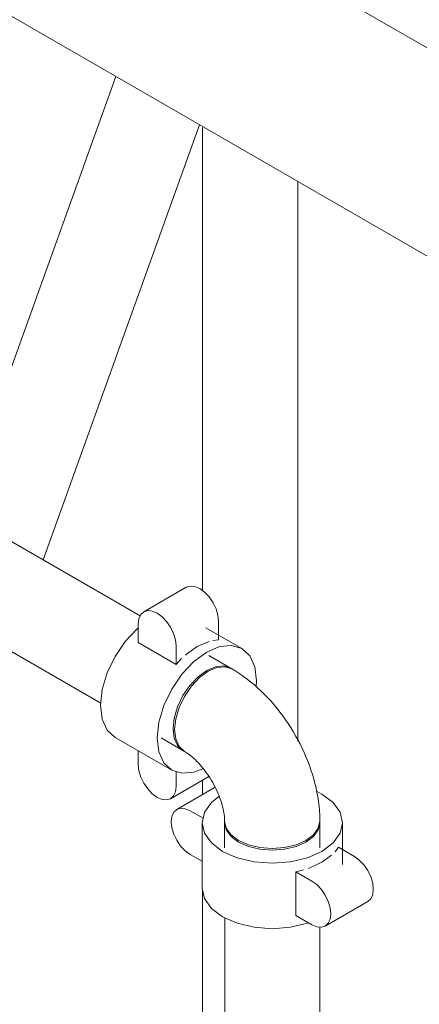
# Model space of a CAD drawing. Header units: centimetres. Extents: x -1589 to 108054, y -205274 to 31709.
# Tile 260 of 281: x 25493 to 25519, y 27557 to 27619. Entities that reach past the tile are written whole.
import ezdxf

# ---------------------------------------------------------------- set-up
doc = ezdxf.new("R2010")
doc.units = ezdxf.units.CM
doc.header["$LTSCALE"] = 0.01
doc.header["$MEASUREMENT"] = 0
doc.layers.add('P-PIPE', color=7, linetype='Continuous', lineweight=9)

msp = doc.modelspace()

# ---------------------------------------------------------------- linework, layer by layer
at = {"layer": 'P-PIPE', "color": 1, "true_color": 0xff0000}
for p, q in [((25757.02403, 27480.12667), (25391.87893, 27690.94329)), ((25380.44893, 27684.34418), (25751.30903, 27470.228)), ((25501.10615, 27581.38417), (25361.73229, 27661.85171)), ((25358.71729, 27656.62958), (25498.60532, 27575.86518)), ((25499.55377, 27615.57897), (25489.65287, 27587.99673)), ((25494.95976, 27584.93279), (25504.86066, 27612.51503)), ((25505.06078, 27612.34475), (25505.06078, 27582.985)), ((25511.09078, 27573.45006), (25511.09078, 27608.91807)), ((25504.02993, 27583.20321), (25501.33585, 27581.64778)), ((25500.98515, 27580.87261), (25500.98515, 27579.69631)), ((25506.07396, 27581.04544), (25506.07396, 27579.86913)), ((25507.54811, 27579.31613), (25505.26937, 27580.63176)), ((25500.98515, 27579.69631), (25503.37989, 27578.31371)), ((25503.37989, 27578.31371), (25503.37989, 27579.49001)), ((25505.71976, 27579.82883), (25506.07396, 27579.86913)), ((25506.92354, 27578.02695), (25505.44978, 27578.87782)), ((25503.37989, 27578.31371), (25503.73409, 27578.6824)), ((25499.51101, 27573.69106), (25503.10311, 27571.61716)), ((25502.43353, 27573.65352), (25503.90729, 27572.80265)), ((25500.98515, 27572.83996), (25500.98515, 27571.96175)), ((25503.37989, 27570.57915), (25503.37989, 27571.53172)), ((25503.02918, 27569.80398), (25505.46621, 27571.211)), ((25505.06078, 27570.97693), (25505.06078, 27570.06915)), ((25505.85873, 27570.52984), (25503.42226, 27569.12315)), ((25505.09388, 27568.56299), (25504.26893, 27569.03928)), ((25505.02949, 27568.28058), (25505.02949, 27564.13277)), ((25506.45824, 27568.38427), (25506.45824, 27566.68253)), ((25512.49074, 27566.68253), (25512.49074, 27568.38427)), ((25513.91949, 27565.64262), (25513.91949, 27568.28058)), ((25513.66133, 27566.72743), (25513.44932, 27566.44083)), ((25513.66133, 27566.72743), (25514.68004, 27566.13927)), ((25504.26893, 27566.27408), (25505.02949, 27565.83497)), ((25513.2312, 27566.21752), (25512.61758, 27565.77461)), ((25511.46365, 27565.2944), (25510.96725, 27565.172)), ((25511.98596, 27564.58385), (25510.96725, 27565.172)), ((25510.96725, 27565.172), (25510.96725, 27562.4068)), ((25505.06078, 27563.99552), (25505.06078, 27543.16472)), ((25512.83263, 27561.73478), (25515.52671, 27563.2902)), ((25506.45949, 27562.26136), (25506.45949, 27452.22212)), ((25510.96725, 27562.4068), (25511.98596, 27561.81865)), ((25512.48949, 27452.22212), (25512.48949, 27561.66766))]:
    msp.add_line(p, q, dxfattribs=at)
for points in [[(25504.02993, 27583.20321, 0), (25504.27791, 27583.27976, 0), (25504.56669, 27583.25115, 0), (25504.8766, 27583.11934, 0), (25505.1865, 27582.89331, 0), (25505.47528, 27582.58846, 0), (25505.72326, 27582.22556, 0), (25505.91355, 27581.82936, 0), (25506.03316, 27581.42684, 0), (25506.07396, 27581.04544, 0)], [(25503.37989, 27579.49001, 0), (25503.33909, 27579.87141, 0), (25503.21947, 27580.27393, 0), (25503.02918, 27580.67014, 0), (25502.7812, 27581.03303, 0), (25502.49242, 27581.33788, 0), (25502.18252, 27581.56391, 0), (25501.87262, 27581.69572, 0), (25501.58383, 27581.72433, 0), (25501.33585, 27581.64778, 0), (25501.14557, 27581.4713, 0), (25501.02595, 27581.2069, 0), (25500.98515, 27580.87261, 0)], [(25499.51101, 27573.69106, 0), (25499.01151, 27574.15434, 0), (25498.69751, 27574.84838, 0), (25498.59042, 27575.72588, 0), (25498.69751, 27576.72705, 0), (25499.01151, 27577.78366, 0), (25499.51101, 27578.82371, 0), (25500.16196, 27579.7763, 0), (25500.92001, 27580.57654, 0), (25500.98311, 27580.63167, 0)], [(25504.72692, 27579.44162, 0), (25505.4173, 27579.75158, 0), (25505.48508, 27579.77217, 0)], [(25508.45441, 27576.93094, 0), (25508.4687, 27577.28131, 0), (25508.3616, 27578.15881, 0), (25508.0476, 27578.85285, 0), (25507.54811, 27579.31613, 0), (25506.89715, 27579.51707, 0), (25506.1391, 27579.44197, 0), (25505.32561, 27579.09597, 0)], [(25505.32561, 27579.09597, 0), (25504.51212, 27578.50264, 0), (25503.75406, 27577.7024, 0), (25503.10311, 27576.74981, 0), (25502.60361, 27575.70976, 0), (25502.28962, 27574.65315, 0), (25502.18252, 27573.65198, 0), (25502.28962, 27572.77447, 0), (25502.60361, 27572.08044, 0), (25503.10311, 27571.61716, 0), (25503.75406, 27571.41622, 0), (25504.51212, 27571.49131, 0), (25505.07149, 27571.70301, 0)], [(25503.96877, 27578.89672, 0), (25504.03654, 27578.9544, 0), (25504.72692, 27579.44162, 0)], [(25503.81748, 27572.8545, 0), (25503.47854, 27573.16886, 0), (25503.26547, 27573.63982, 0), (25503.1928, 27574.23527, 0), (25503.26547, 27574.91463, 0), (25503.47854, 27575.63162, 0), (25503.81748, 27576.33736, 0), (25504.2592, 27576.98377, 0), (25504.7736, 27577.52678, 0), (25505.32561, 27577.9294, 0)], [(25505.41541, 27577.87755, 0), (25504.8634, 27577.47493, 0), (25504.349, 27576.93192, 0), (25503.90729, 27576.28551, 0), (25503.56834, 27575.57977, 0), (25503.35527, 27574.86278, 0), (25503.2826, 27574.18342, 0)], [(25503.2826, 27574.18342, 0), (25503.35527, 27574.86278, 0), (25503.56834, 27575.57977, 0), (25503.90729, 27576.28551, 0), (25504.349, 27576.93192, 0), (25504.8634, 27577.47493, 0), (25505.41541, 27577.87755, 0)], [(25505.32561, 27577.9294, 0), (25505.87762, 27578.16419, 0), (25506.39201, 27578.21514, 0), (25506.83373, 27578.07879, 0)], [(25506.92354, 27578.02695, 0), (25506.48182, 27578.1633, 0), (25505.96742, 27578.11234, 0), (25505.41541, 27577.87755, 0)], [(25505.41541, 27577.87755, 0), (25505.96742, 27578.11234, 0), (25506.48182, 27578.1633, 0), (25506.92354, 27578.02695, 0)], [(25506.92354, 27578.02695, 0), (25507.17369, 27577.87676, 0), (25507.41855, 27577.71842, 0), (25507.65822, 27577.5523, 0), (25507.89279, 27577.37872, 0), (25508.12232, 27577.19798, 0), (25508.34688, 27577.01036, 0), (25508.56647, 27576.81613, 0), (25508.78112, 27576.61555, 0), (25508.99079, 27576.40886, 0), (25509.19548, 27576.19629, 0), (25509.39512, 27575.97808, 0), (25509.58967, 27575.75447, 0), (25509.77904, 27575.52568, 0), (25509.96317, 27575.29193, 0), (25510.14195, 27575.05347, 0), (25510.31529, 27574.8105, 0), (25510.48308, 27574.56326, 0), (25510.6452, 27574.31198, 0), (25510.80155, 27574.05688, 0), (25510.95198, 27573.79818, 0), (25511.09639, 27573.5361, 0), (25511.23463, 27573.27087, 0), (25511.36657, 27573.0027, 0), (25511.49208, 27572.7318, 0), (25511.61101, 27572.45838, 0), (25511.72322, 27572.18264, 0), (25511.82855, 27571.90478, 0), (25511.92685, 27571.62499, 0), (25512.01797, 27571.34343, 0), (25512.10173, 27571.06029, 0), (25512.17796, 27570.77571, 0), (25512.24647, 27570.48986, 0), (25512.30705, 27570.20286, 0), (25512.35949, 27569.91484, 0), (25512.40356, 27569.62591, 0), (25512.43898, 27569.33618, 0), (25512.46548, 27569.04573, 0), (25512.48272, 27568.75467, 0), (25512.49037, 27568.46306, 0), (25512.49074, 27568.38427, 0)], [(25503.2826, 27574.18342, 0), (25503.35527, 27573.58797, 0), (25503.56834, 27573.11701, 0), (25503.90729, 27572.80265, 0)], [(25503.90729, 27572.80265, 0), (25503.56834, 27573.11701, 0), (25503.35527, 27573.58797, 0), (25503.2826, 27574.18342, 0)], [(25503.90729, 27572.80265, 0), (25503.98177, 27572.75791, 0), (25504.06103, 27572.70663, 0), (25504.14444, 27572.64879, 0), (25504.2314, 27572.58442, 0), (25504.32132, 27572.51359, 0), (25504.41365, 27572.43644, 0), (25504.50784, 27572.35311, 0), (25504.6034, 27572.26379, 0), (25504.69984, 27572.16872, 0), (25504.7967, 27572.06812, 0), (25504.89354, 27571.96226, 0), (25504.98995, 27571.85144, 0), (25505.08553, 27571.73596, 0), (25505.1799, 27571.61614, 0), (25505.27272, 27571.49233, 0), (25505.36366, 27571.36487, 0), (25505.45238, 27571.23413, 0), (25505.5386, 27571.10049, 0), (25505.62204, 27570.96433, 0), (25505.70244, 27570.82608, 0), (25505.77956, 27570.68612, 0), (25505.85317, 27570.5449, 0), (25505.92306, 27570.40284, 0), (25505.98906, 27570.26039, 0), (25506.051, 27570.118, 0), (25506.10873, 27569.97614, 0), (25506.16214, 27569.83527, 0), (25506.21112, 27569.69589, 0), (25506.25559, 27569.55848, 0), (25506.29552, 27569.42354, 0), (25506.33088, 27569.29159, 0), (25506.36167, 27569.16314, 0), (25506.38794, 27569.03872, 0), (25506.40978, 27568.91886, 0), (25506.42729, 27568.80411, 0), (25506.44065, 27568.695, 0), (25506.45006, 27568.59208, 0), (25506.45578, 27568.49588, 0), (25506.45813, 27568.40696, 0), (25506.45824, 27568.38427, 0)], [(25500.98515, 27571.96175, 0), (25501.02595, 27571.58035, 0), (25501.14557, 27571.17783, 0), (25501.33585, 27570.78163, 0), (25501.58383, 27570.41873, 0), (25501.87262, 27570.11388, 0), (25502.18252, 27569.88785, 0), (25502.49242, 27569.75604, 0), (25502.7812, 27569.72743, 0), (25503.02918, 27569.80398, 0), (25503.21947, 27569.98047, 0), (25503.33909, 27570.24486, 0), (25503.37989, 27570.57915, 0)], [(25512.61758, 27566.46591, 0), (25513.32397, 27566.99742, 0), (25513.76803, 27567.61636, 0), (25513.91949, 27568.28058, 0), (25513.76803, 27568.94479, 0), (25513.32397, 27569.56374, 0), (25512.61758, 27570.09524, 0), (25512.31198, 27570.25567, 0)], [(25506.08615, 27569.94105, 0), (25505.625, 27569.56374, 0), (25505.18095, 27568.94479, 0), (25505.02949, 27568.28058, 0), (25505.18095, 27567.61636, 0), (25505.625, 27566.99742, 0), (25506.3314, 27566.46591, 0), (25507.25199, 27566.05808, 0), (25508.32404, 27565.8017, 0), (25509.47449, 27565.71425, 0), (25510.62494, 27565.8017, 0), (25511.69699, 27566.05808, 0), (25512.61758, 27566.46591, 0)], [(25504.26893, 27569.03928, 0), (25503.95903, 27569.17109, 0), (25503.67025, 27569.1997, 0), (25503.42226, 27569.12315, 0), (25503.23198, 27568.94666, 0), (25503.11236, 27568.68227, 0), (25503.07156, 27568.34798, 0), (25503.11236, 27567.96658, 0), (25503.23198, 27567.56406, 0), (25503.42226, 27567.16785, 0), (25503.67025, 27566.80496, 0), (25503.95903, 27566.50011, 0), (25504.26893, 27566.27408, 0)], [(25506.45824, 27568.38427, 0), (25506.56101, 27567.93356, 0), (25506.86234, 27567.51355, 0), (25507.34168, 27567.15289, 0)], [(25507.34168, 27567.15289, 0), (25506.86234, 27567.51355, 0), (25506.56101, 27567.93356, 0), (25506.45824, 27568.38427, 0)], [(25511.6073, 27567.0492, 0), (25510.98261, 27566.77245, 0), (25510.25515, 27566.59848, 0), (25509.47449, 27566.53914, 0), (25508.69382, 27566.59848, 0), (25507.96636, 27566.77245, 0), (25507.34168, 27567.0492, 0), (25506.86234, 27567.40986, 0), (25506.56101, 27567.82986, 0), (25506.45824, 27568.28058, 0)], [(25511.6073, 27567.15289, 0), (25512.08664, 27567.51355, 0), (25512.38796, 27567.93356, 0), (25512.49074, 27568.38427, 0)], [(25512.49074, 27568.38427, 0), (25512.38796, 27567.93356, 0), (25512.08664, 27567.51355, 0), (25511.6073, 27567.15289, 0)], [(25512.49074, 27568.28058, 0), (25512.38796, 27567.82986, 0), (25512.08664, 27567.40986, 0), (25511.6073, 27567.0492, 0)], [(25507.34168, 27567.15289, 0), (25507.96636, 27566.87615, 0), (25508.69382, 27566.70218, 0), (25509.47449, 27566.64284, 0), (25510.25515, 27566.70218, 0), (25510.98261, 27566.87615, 0), (25511.6073, 27567.15289, 0)], [(25511.6073, 27567.15289, 0), (25510.98261, 27566.87615, 0), (25510.25515, 27566.70218, 0), (25509.47449, 27566.64284, 0), (25508.69382, 27566.70218, 0), (25507.96636, 27566.87615, 0), (25507.34168, 27567.15289, 0)], [(25512.61758, 27565.77461, 0), (25511.85044, 27565.42034, 0), (25511.7666, 27565.39048, 0)], [(25514.68004, 27566.13927, 0), (25514.98994, 27565.91324, 0), (25515.27873, 27565.60839, 0), (25515.52671, 27565.2455, 0), (25515.71699, 27564.84929, 0), (25515.83661, 27564.44677, 0), (25515.87741, 27564.06537, 0), (25515.83661, 27563.73108, 0), (25515.71699, 27563.46669, 0), (25515.52671, 27563.2902, 0)], [(25511.98596, 27561.81865, 0), (25512.29587, 27561.68683, 0), (25512.58465, 27561.65823, 0), (25512.83263, 27561.73478, 0), (25513.02292, 27561.91126, 0), (25513.14253, 27562.17566, 0), (25513.18333, 27562.50995, 0), (25513.14253, 27562.89134, 0), (25513.02292, 27563.29386, 0), (25512.83263, 27563.69007, 0), (25512.58465, 27564.05296, 0), (25512.29587, 27564.35781, 0), (25511.98596, 27564.58385, 0)], [(25511.77628, 27561.93735, 0), (25511.69699, 27561.91027, 0), (25510.62494, 27561.6539, 0), (25509.47449, 27561.56645, 0), (25508.32404, 27561.6539, 0), (25507.25199, 27561.91027, 0), (25506.3314, 27562.31811, 0), (25505.625, 27562.84961, 0), (25505.18095, 27563.46856, 0), (25505.02949, 27564.13277, 0)]]:
    msp.add_polyline3d(points, dxfattribs=at)

doc.saveas('drawing.dxf')
